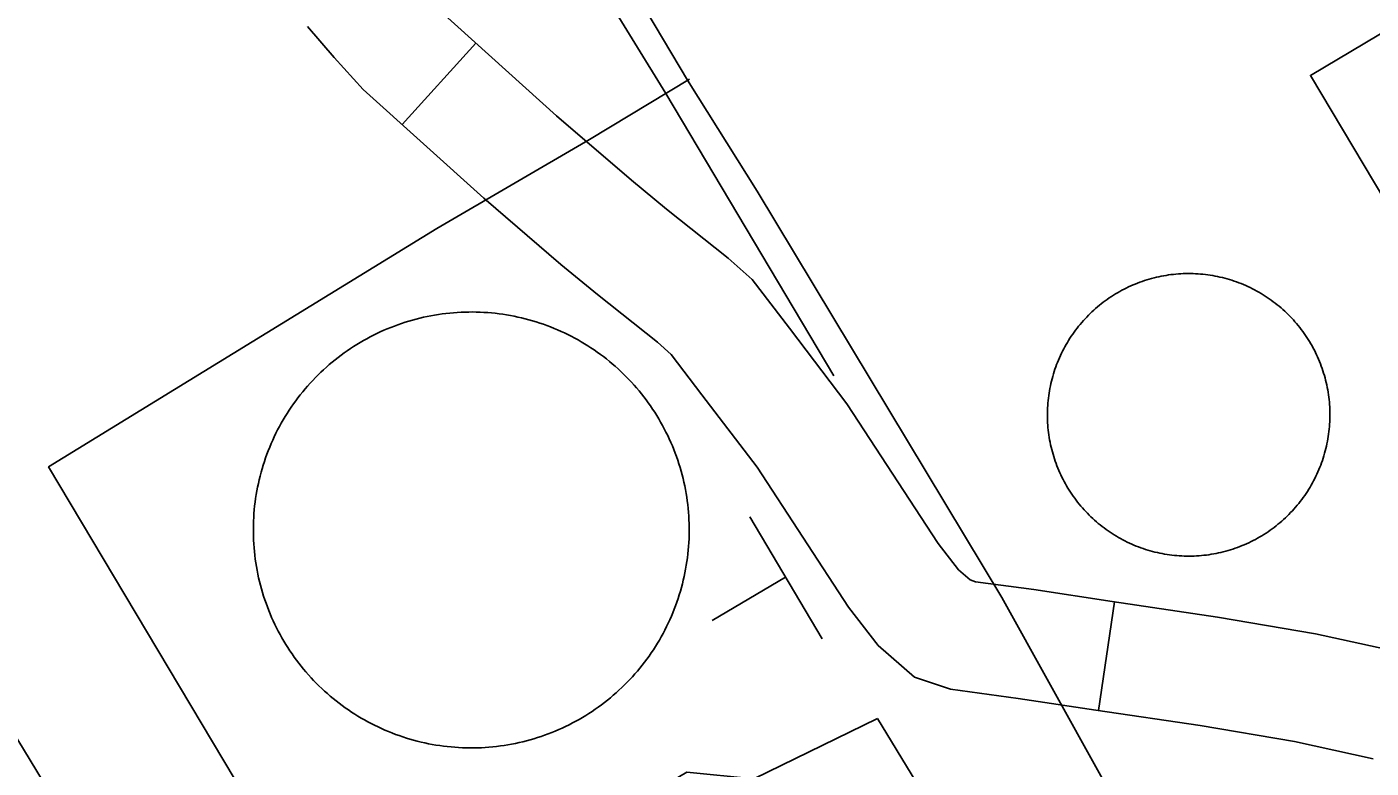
# Model space of a CAD drawing. Extents: x 3651524 to 3689615, y 505651 to 531377.
# Drawn here: x 3681465.1 to 3681832.3, y 515784.5 to 515987 of the extents above; entities that cross this region are included whole.
import ezdxf

# ---------------------------------------------------------------- set-up
doc = ezdxf.new("R2010")
doc.units = 0
for name, color, linetype in [('V-BLDG-OTLN', 7, 'Continuous'), ('V-DOMW-TANK', 7, 'Continuous'), ('V-ROAD-CNTR', 7, 'Continuous'), ('V-UTIL-LINE', 7, 'Continuous')]:
    doc.layers.add(name, color=color, linetype=linetype)

msp = doc.modelspace()

# ---------------------------------------------------------------- linework, layer by layer
at = {"layer": 'V-BLDG-OTLN'}
for points in [[(3681949.38, 515868.153), (3681897.193, 515837.052), (3681815.746, 515973.723), (3681867.935, 516004.824)], [(3681476.888, 515611.653), (3681385.105, 515764.934), (3681386.542, 515765.798), (3681335.054, 515851.148), (3681403.172, 515892.311), (3681453.709, 515806.825), (3681546.768, 515653.494)]]:
    msp.add_lwpolyline(points, close=True, dxfattribs=at)
at = {"layer": 'V-DOMW-TANK'}
for points in [[(3681764.243, 515915.034), (3681764.839, 515915.347), (3681765.441, 515915.65), (3681766.049, 515915.943), (3681766.659, 515916.223), (3681767.276, 515916.494), (3681767.899, 515916.754), (3681768.523, 515917.004), (3681769.154, 515917.241), (3681769.789, 515917.469), (3681770.426, 515917.684), (3681771.067, 515917.888), (3681771.712, 515918.083), (3681772.361, 515918.267), (3681773.012, 515918.435), (3681773.668, 515918.593), (3681774.323, 515918.745), (3681774.983, 515918.88), (3681775.644, 515919.005), (3681776.312, 515919.117), (3681776.975, 515919.222), (3681777.643, 515919.312), (3681778.311, 515919.388), (3681778.98, 515919.455), (3681779.652, 515919.51), (3681780.324, 515919.553), (3681780.998, 515919.586), (3681781.669, 515919.605), (3681782.343, 515919.613), (3681783.017, 515919.611), (3681783.691, 515919.594), (3681784.362, 515919.568), (3681785.036, 515919.529), (3681785.708, 515919.478), (3681786.378, 515919.416), (3681787.047, 515919.343), (3681787.715, 515919.257), (3681788.381, 515919.162), (3681789.046, 515919.05), (3681789.71, 515918.931), (3681790.369, 515918.798), (3681791.027, 515918.652), (3681791.682, 515918.499), (3681792.335, 515918.333), (3681792.984, 515918.155), (3681793.632, 515917.966), (3681794.275, 515917.766), (3681794.914, 515917.555), (3681795.549, 515917.331), (3681796.181, 515917.098), (3681796.808, 515916.854), (3681797.431, 515916.598), (3681798.047, 515916.332), (3681798.664, 515916.056), (3681799.27, 515915.767), (3681799.876, 515915.468), (3681800.474, 515915.158), (3681801.068, 515914.839), (3681801.656, 515914.511), (3681802.237, 515914.171), (3681802.811, 515913.821), (3681803.38, 515913.461), (3681803.943, 515913.09), (3681804.5, 515912.711), (3681805.049, 515912.322), (3681805.592, 515911.923), (3681806.129, 515911.515), (3681806.657, 515911.097), (3681807.177, 515910.671), (3681807.691, 515910.235), (3681808.197, 515909.791), (3681808.697, 515909.338), (3681809.186, 515908.875), (3681809.667, 515908.406), (3681810.141, 515907.927), (3681810.605, 515907.44), (3681811.062, 515906.946), (3681811.511, 515906.442), (3681811.951, 515905.932), (3681812.381, 515905.412), (3681812.801, 515904.888), (3681813.213, 515904.355), (3681813.614, 515903.815), (3681814.009, 515903.268), (3681814.392, 515902.715), (3681814.765, 515902.154), (3681815.129, 515901.586), (3681815.484, 515901.015), (3681815.828, 515900.435), (3681816.162, 515899.85), (3681816.483, 515899.26), (3681816.797, 515898.664), (3681817.1, 515898.062), (3681817.393, 515897.454), (3681817.673, 515896.843), (3681817.943, 515896.227), (3681818.204, 515895.604), (3681818.453, 515894.98), (3681818.691, 515894.349), (3681818.918, 515893.714), (3681819.133, 515893.077)], [(3681743.908, 515882.241), (3681743.935, 515882.913), (3681743.974, 515883.587), (3681744.023, 515884.256), (3681744.086, 515884.928), (3681744.16, 515885.598), (3681744.246, 515886.265), (3681744.34, 515886.931), (3681744.451, 515887.597), (3681744.572, 515888.258), (3681744.705, 515888.92), (3681744.85, 515889.577), (3681745.002, 515890.232), (3681745.17, 515890.886), (3681745.346, 515891.535), (3681745.536, 515892.182), (3681745.737, 515892.823), (3681745.948, 515893.464), (3681746.171, 515894.099), (3681746.405, 515894.73), (3681746.648, 515895.358), (3681746.904, 515895.981), (3681747.171, 515896.6), (3681747.447, 515897.212), (3681747.736, 515897.822), (3681748.035, 515898.426), (3681748.342, 515899.024), (3681748.662, 515899.618), (3681748.991, 515900.204), (3681749.331, 515900.786), (3681749.682, 515901.361), (3681750.042, 515901.93), (3681750.411, 515902.494), (3681750.792, 515903.051), (3681751.181, 515903.6), (3681751.578, 515904.142), (3681751.988, 515904.679), (3681752.405, 515905.207), (3681752.831, 515905.727), (3681753.268, 515906.241), (3681753.712, 515906.747), (3681754.165, 515907.245), (3681754.627, 515907.737), (3681755.096, 515908.218), (3681755.576, 515908.691), (3681756.063, 515909.156), (3681756.557, 515909.613), (3681757.061, 515910.061), (3681757.57, 515910.501), (3681758.091, 515910.931), (3681758.615, 515911.351), (3681759.147, 515911.763), (3681759.688, 515912.166), (3681760.235, 515912.56), (3681760.788, 515912.943), (3681761.349, 515913.317), (3681761.916, 515913.68), (3681762.488, 515914.034), (3681763.067, 515914.378), (3681763.653, 515914.712), (3681764.243, 515915.034)], [(3681552.654, 515898.543), (3681553.514, 515899.127), (3681554.386, 515899.694), (3681555.263, 515900.247), (3681556.152, 515900.786), (3681557.051, 515901.308), (3681557.958, 515901.814), (3681558.873, 515902.305), (3681559.797, 515902.778), (3681560.731, 515903.235), (3681561.671, 515903.679), (3681562.617, 515904.103), (3681563.574, 515904.513), (3681564.536, 515904.904), (3681565.505, 515905.281), (3681566.48, 515905.637), (3681567.461, 515905.981), (3681568.448, 515906.303), (3681569.441, 515906.61), (3681570.439, 515906.899), (3681571.44, 515907.171), (3681572.448, 515907.425), (3681573.459, 515907.663), (3681574.475, 515907.882), (3681575.495, 515908.083), (3681576.517, 515908.265), (3681577.543, 515908.431), (3681578.571, 515908.578), (3681579.601, 515908.709), (3681580.636, 515908.82), (3681581.67, 515908.914), (3681582.706, 515908.99), (3681583.742, 515909.047), (3681584.781, 515909.086), (3681585.819, 515909.107), (3681586.857, 515909.113), (3681587.898, 515909.094), (3681588.936, 515909.062), (3681589.972, 515909.01), (3681591.009, 515908.941), (3681592.045, 515908.855), (3681593.079, 515908.748), (3681594.109, 515908.625), (3681595.139, 515908.484), (3681596.166, 515908.324), (3681597.19, 515908.146), (3681598.209, 515907.952), (3681599.227, 515907.741), (3681600.239, 515907.507), (3681601.249, 515907.259), (3681602.252, 515906.995), (3681603.252, 515906.708), (3681604.247, 515906.409), (3681605.236, 515906.09), (3681606.219, 515905.754), (3681607.196, 515905.402), (3681608.167, 515905.033), (3681609.131, 515904.646), (3681610.088, 515904.243), (3681611.038, 515903.825), (3681611.982, 515903.385), (3681612.916, 515902.934), (3681613.844, 515902.465), (3681614.763, 515901.982), (3681615.673, 515901.48), (3681616.574, 515900.964), (3681617.467, 515900.431), (3681618.352, 515899.882), (3681619.222, 515899.319), (3681620.084, 515898.742), (3681620.938, 515898.148), (3681621.778, 515897.54), (3681622.611, 515896.917), (3681623.433, 515896.28), (3681624.242, 515895.629), (3681625.038, 515894.963), (3681625.825, 515894.283), (3681626.599, 515893.591), (3681627.361, 515892.884), (3681628.11, 515892.164), (3681628.845, 515891.432), (3681629.57, 515890.687), (3681630.281, 515889.929), (3681630.979, 515889.159), (3681631.664, 515888.377), (3681632.333, 515887.582), (3681632.991, 515886.777), (3681633.632, 515885.96), (3681634.26, 515885.133), (3681634.873, 515884.293), (3681635.471, 515883.445), (3681636.054, 515882.585), (3681636.624, 515881.715), (3681637.177, 515880.836), (3681637.713, 515879.945), (3681638.236, 515879.048), (3681638.741, 515878.141), (3681639.233, 515877.225), (3681639.706, 515876.302), (3681640.165, 515875.37), (3681640.607, 515874.428)], [(3681527.187, 515844.74), (3681527.113, 515845.776), (3681527.056, 515846.813), (3681527.015, 515847.851), (3681526.994, 515848.889), (3681526.992, 515849.928), (3681527.007, 515850.968), (3681527.041, 515852.006), (3681527.091, 515853.043), (3681527.16, 515854.081), (3681527.25, 515855.115), (3681527.353, 515856.152), (3681527.478, 515857.18), (3681527.619, 515858.21), (3681527.779, 515859.236), (3681527.955, 515860.26), (3681528.151, 515861.278), (3681528.364, 515862.298), (3681528.594, 515863.309), (3681528.842, 515864.319), (3681529.108, 515865.322), (3681529.393, 515866.322), (3681529.696, 515867.317), (3681530.011, 515868.306), (3681530.347, 515869.289), (3681530.699, 515870.266), (3681531.068, 515871.237), (3681531.455, 515872.202), (3681531.858, 515873.16), (3681532.278, 515874.11), (3681532.714, 515875.053), (3681533.167, 515875.988), (3681533.634, 515876.916), (3681534.119, 515877.834), (3681534.621, 515878.745), (3681535.137, 515879.646), (3681535.67, 515880.537), (3681536.219, 515881.42), (3681536.782, 515882.294), (3681537.359, 515883.156), (3681537.955, 515884.008), (3681538.561, 515884.852), (3681539.184, 515885.684), (3681539.821, 515886.503), (3681540.472, 515887.314), (3681541.138, 515888.111), (3681541.818, 515888.897), (3681542.51, 515889.671), (3681543.217, 515890.433), (3681543.935, 515891.183), (3681544.669, 515891.92), (3681545.414, 515892.643), (3681546.172, 515893.353), (3681546.942, 515894.054), (3681547.722, 515894.736), (3681548.517, 515895.406), (3681549.322, 515896.061), (3681550.139, 515896.704), (3681550.966, 515897.331), (3681551.806, 515897.945), (3681552.654, 515898.543)], [(3681819.133, 515893.077), (3681819.338, 515892.436), (3681819.531, 515891.791), (3681819.713, 515891.142), (3681819.885, 515890.49), (3681820.045, 515889.835), (3681820.192, 515889.18), (3681820.329, 515888.52), (3681820.454, 515887.859), (3681820.567, 515887.195), (3681820.669, 515886.527), (3681820.759, 515885.86), (3681820.837, 515885.192), (3681820.905, 515884.522), (3681820.96, 515883.851), (3681821.003, 515883.179), (3681821.034, 515882.505), (3681821.054, 515881.833), (3681821.063, 515881.16), (3681821.058, 515880.486), (3681821.044, 515879.812), (3681821.017, 515879.14), (3681820.979, 515878.467), (3681820.927, 515877.795), (3681820.866, 515877.125), (3681820.792, 515876.455), (3681820.706, 515875.788), (3681820.608, 515875.12), (3681820.499, 515874.457), (3681820.379, 515873.793), (3681820.247, 515873.134), (3681820.104, 515872.476), (3681819.948, 515871.821), (3681819.783, 515871.167), (3681819.604, 515870.518), (3681819.416, 515869.871), (3681819.215, 515869.228), (3681819.004, 515868.589), (3681818.781, 515867.954), (3681818.548, 515867.321), (3681818.302, 515866.695), (3681818.046, 515866.072), (3681817.78, 515865.456), (3681817.503, 515864.839), (3681817.214, 515864.233), (3681816.917, 515863.627), (3681816.608, 515863.029), (3681816.289, 515862.435), (3681815.959, 515861.847), (3681815.619, 515861.265), (3681815.269, 515860.69), (3681814.91, 515860.121), (3681814.542, 515859.559), (3681814.161, 515859.002), (3681813.772, 515858.453), (3681813.372, 515857.911), (3681812.965, 515857.374), (3681812.547, 515856.846), (3681812.119, 515856.324), (3681811.685, 515855.812), (3681811.24, 515855.306), (3681810.786, 515854.806), (3681810.325, 515854.317), (3681809.854, 515853.835), (3681809.375, 515853.36), (3681808.889, 515852.895), (3681808.394, 515852.438), (3681807.888, 515851.99), (3681807.38, 515851.552), (3681806.862, 515851.122), (3681806.335, 515850.7), (3681805.801, 515850.288), (3681805.264, 515849.889), (3681804.715, 515849.493), (3681804.16, 515849.11), (3681803.603, 515848.736), (3681803.036, 515848.373), (3681802.461, 515848.019), (3681801.883, 515847.675), (3681801.301, 515847.341), (3681800.707, 515847.017), (3681800.112, 515846.704), (3681799.511, 515846.403), (3681798.903, 515846.11), (3681798.291, 515845.83), (3681797.674, 515845.557), (3681797.054, 515845.299), (3681796.427, 515845.049), (3681795.796, 515844.812), (3681795.164, 515844.584), (3681794.525, 515844.367), (3681793.884, 515844.165), (3681793.238, 515843.97), (3681792.589, 515843.788), (3681791.938, 515843.618), (3681791.285, 515843.458), (3681790.627, 515843.309), (3681789.966, 515843.173), (3681789.306, 515843.048), (3681788.643, 515842.934), (3681787.977, 515842.833)], [(3681787.977, 515842.833), (3681787.309, 515842.743), (3681786.64, 515842.663), (3681785.97, 515842.598), (3681785.298, 515842.543), (3681784.627, 515842.497), (3681783.955, 515842.467), (3681783.281, 515842.446), (3681782.607, 515842.438), (3681781.933, 515842.442), (3681781.262, 515842.457), (3681780.588, 515842.485), (3681779.916, 515842.524), (3681779.244, 515842.573), (3681778.573, 515842.637), (3681777.903, 515842.71), (3681777.235, 515842.797), (3681776.57, 515842.893), (3681775.904, 515843.001), (3681775.243, 515843.122), (3681774.579, 515843.253), (3681773.926, 515843.399), (3681773.266, 515843.552), (3681772.615, 515843.718), (3681771.966, 515843.896), (3681771.321, 515844.087), (3681770.678, 515844.285), (3681770.037, 515844.498), (3681769.402, 515844.72), (3681768.771, 515844.953), (3681768.142, 515845.199), (3681767.52, 515845.455), (3681766.901, 515845.721), (3681766.287, 515845.998), (3681765.678, 515846.286), (3681765.074, 515846.583), (3681764.476, 515846.893), (3681763.884, 515847.212), (3681763.297, 515847.542), (3681762.715, 515847.882), (3681762.14, 515848.232), (3681761.57, 515848.592), (3681761.007, 515848.961), (3681760.45, 515849.34), (3681759.901, 515849.731), (3681759.358, 515850.128), (3681758.824, 515850.538), (3681758.293, 515850.954), (3681757.773, 515851.382), (3681757.259, 515851.816), (3681756.753, 515852.26), (3681756.256, 515852.715), (3681755.766, 515853.176), (3681755.283, 515853.647), (3681754.808, 515854.126), (3681754.345, 515854.611), (3681753.888, 515855.105), (3681753.44, 515855.611), (3681753.001, 515856.119), (3681752.571, 515856.639), (3681752.149, 515857.165), (3681751.736, 515857.698), (3681751.336, 515858.236), (3681750.943, 515858.785), (3681750.558, 515859.338), (3681750.185, 515859.899), (3681749.821, 515860.465), (3681749.469, 515861.038), (3681749.125, 515861.618), (3681748.791, 515862.201), (3681748.467, 515862.793), (3681748.154, 515863.389), (3681747.851, 515863.991), (3681747.56, 515864.597), (3681747.277, 515865.21), (3681747.007, 515865.826), (3681746.747, 515866.447), (3681746.499, 515867.073), (3681746.261, 515867.704), (3681746.034, 515868.337), (3681745.817, 515868.976), (3681745.612, 515869.617), (3681745.42, 515870.262), (3681745.235, 515870.909), (3681745.067, 515871.563), (3681744.908, 515872.216), (3681744.758, 515872.873), (3681744.623, 515873.533), (3681744.498, 515874.194), (3681744.383, 515874.858), (3681744.281, 515875.524), (3681744.195, 515876.191), (3681744.113, 515876.861), (3681744.048, 515877.533), (3681743.992, 515878.202), (3681743.947, 515878.872), (3681743.916, 515879.546), (3681743.896, 515880.22), (3681743.888, 515880.893), (3681743.892, 515881.567), (3681743.908, 515882.241)], [(3681640.607, 515874.428), (3681641.033, 515873.482), (3681641.441, 515872.525), (3681641.834, 515871.563), (3681642.209, 515870.594), (3681642.567, 515869.619), (3681642.907, 515868.638), (3681643.231, 515867.651), (3681643.538, 515866.658), (3681643.827, 515865.66), (3681644.099, 515864.659), (3681644.355, 515863.651), (3681644.59, 515862.64), (3681644.81, 515861.624), (3681645.008, 515860.604), (3681645.195, 515859.582), (3681645.361, 515858.556), (3681645.508, 515857.528), (3681645.635, 515856.498), (3681645.748, 515855.465), (3681645.842, 515854.429), (3681645.918, 515853.393), (3681645.975, 515852.357), (3681646.014, 515851.32), (3681646.036, 515850.278), (3681646.038, 515849.24), (3681646.022, 515848.201), (3681645.991, 515847.163), (3681645.94, 515846.125), (3681645.87, 515845.088), (3681645.782, 515844.054), (3681645.676, 515843.02), (3681645.553, 515841.988), (3681645.412, 515840.959), (3681645.252, 515839.931), (3681645.076, 515838.909), (3681644.879, 515837.887), (3681644.666, 515836.872), (3681644.437, 515835.858), (3681644.187, 515834.85), (3681643.921, 515833.843), (3681643.636, 515832.845), (3681643.337, 515831.852), (3681643.02, 515830.861), (3681642.686, 515829.88), (3681642.332, 515828.901), (3681641.963, 515827.93), (3681641.576, 515826.965), (3681641.172, 515826.009), (3681640.753, 515825.059), (3681640.316, 515824.115), (3681639.864, 515823.181), (3681639.395, 515822.253), (3681638.909, 515821.333), (3681638.41, 515820.426), (3681637.891, 515819.523), (3681637.361, 515818.63), (3681636.812, 515817.747), (3681636.249, 515816.875), (3681635.671, 515816.013), (3681635.078, 515815.159), (3681634.469, 515814.317), (3681633.847, 515813.486), (3681633.21, 515812.664), (3681632.558, 515811.855), (3681631.893, 515811.059), (3681631.213, 515810.272), (3681630.521, 515809.498), (3681629.814, 515808.734), (3681629.095, 515807.987), (3681628.362, 515807.249), (3681627.617, 515806.526), (3681626.859, 515805.812), (3681626.089, 515805.117), (3681625.307, 515804.433), (3681624.514, 515803.764), (3681623.707, 515803.106), (3681622.892, 515802.465), (3681622.062, 515801.837), (3681621.225, 515801.224), (3681620.375, 515800.626), (3681619.515, 515800.042), (3681618.646, 515799.473), (3681617.766, 515798.92), (3681616.877, 515798.384), (3681615.98, 515797.861), (3681615.073, 515797.355), (3681614.157, 515796.864), (3681613.232, 515796.391), (3681612.3, 515795.932), (3681611.36, 515795.49), (3681610.411, 515795.064), (3681609.457, 515794.656), (3681608.494, 515794.263), (3681607.524, 515793.888), (3681606.551, 515793.53), (3681605.57, 515793.19), (3681604.583, 515792.864), (3681603.587, 515792.559), (3681602.592, 515792.268), (3681601.589, 515791.998)], [(3681601.589, 515791.998), (3681600.583, 515791.742), (3681599.571, 515791.506), (3681598.556, 515791.287), (3681597.534, 515791.087), (3681596.514, 515790.904), (3681595.488, 515790.736), (3681594.46, 515790.589), (3681593.429, 515790.46), (3681592.395, 515790.347), (3681591.361, 515790.255), (3681590.325, 515790.179), (3681589.288, 515790.122), (3681588.25, 515790.083), (3681587.212, 515790.061), (3681586.171, 515790.058), (3681585.133, 515790.073), (3681584.095, 515790.106), (3681583.056, 515790.159), (3681582.02, 515790.226), (3681580.984, 515790.314), (3681579.952, 515790.421), (3681578.919, 515790.546), (3681577.891, 515790.685), (3681576.865, 515790.845), (3681575.841, 515791.023), (3681574.821, 515791.218), (3681573.803, 515791.431), (3681572.792, 515791.662), (3681571.782, 515791.91), (3681570.779, 515792.176), (3681569.779, 515792.459), (3681568.784, 515792.76), (3681567.795, 515793.077), (3681566.812, 515793.413), (3681565.835, 515793.767), (3681564.864, 515794.136), (3681563.899, 515794.521), (3681562.941, 515794.925), (3681561.991, 515795.344), (3681561.048, 515795.781), (3681560.113, 515796.233), (3681559.185, 515796.702), (3681558.267, 515797.188), (3681557.358, 515797.689), (3681556.457, 515798.205), (3681555.564, 515798.738), (3681554.681, 515799.285), (3681553.809, 515799.85), (3681552.945, 515800.427), (3681552.093, 515801.021), (3681551.251, 515801.63), (3681550.417, 515802.252), (3681549.598, 515802.889), (3681548.789, 515803.54), (3681547.99, 515804.206), (3681547.204, 515804.886), (3681546.432, 515805.578), (3681545.67, 515806.285), (3681544.92, 515807.004), (3681544.183, 515807.737), (3681543.458, 515808.482), (3681542.748, 515809.24), (3681542.051, 515810.01), (3681541.367, 515810.794), (3681540.695, 515811.585), (3681540.04, 515812.39), (3681539.399, 515813.207), (3681538.77, 515814.036), (3681538.158, 515814.874), (3681537.56, 515815.724), (3681536.976, 515816.582), (3681536.407, 515817.453), (3681535.854, 515818.333), (3681535.317, 515819.222), (3681534.795, 515820.119), (3681534.287, 515821.026), (3681533.798, 515821.942), (3681533.323, 515822.867), (3681532.866, 515823.799), (3681532.424, 515824.739), (3681531.998, 515825.688), (3681531.59, 515826.642), (3681531.197, 515827.604), (3681530.822, 515828.573), (3681530.464, 515829.548), (3681530.122, 515830.531), (3681529.798, 515831.52), (3681529.493, 515832.509), (3681529.202, 515833.507), (3681528.932, 515834.51), (3681528.676, 515835.518), (3681528.442, 515836.53), (3681528.221, 515837.545), (3681528.02, 515838.563), (3681527.836, 515839.587), (3681527.67, 515840.615), (3681527.523, 515841.641), (3681527.394, 515842.67), (3681527.281, 515843.704), (3681527.187, 515844.74)]]:
    msp.add_lwpolyline(points, dxfattribs=at)
at = {"layer": 'V-ROAD-CNTR'}
for p, q in [((3681587.751, 515982.567), (3681567.657, 515960.291)), ((3681762.241, 515829.919), (3681757.878, 515800.238))]:
    msp.add_line(p, q, dxfattribs=at)
for points in [[(3681578.218, 515991.167), (3681609.817, 515962.662), (3681630.247, 515945.073), (3681639.825, 515937.234), (3681656.698, 515923.834), (3681663.258, 515917.971), (3681673.399, 515904.713), (3681689.129, 515883.993), (3681714.035, 515845.927), (3681719.594, 515838.709), (3681722.749, 515835.952), (3681724.278, 515835.442), (3681740.139, 515833.285), (3681761.596, 515830.014), (3681790.32, 515825.791), (3681817.11, 515821.225), (3681839.228, 515816.398)], [(3681541.746, 515987.038), (3681549.097, 515978.608), (3681557.014, 515969.891), (3681589.981, 515940.154), (3681610.957, 515922.095), (3681620.995, 515913.878), (3681637.358, 515900.884), (3681641.152, 515897.493), (3681649.537, 515886.529), (3681664.601, 515866.689), (3681689.563, 515828.537), (3681697.628, 515818.065), (3681707.547, 515809.394), (3681717.458, 515806.094), (3681735.857, 515803.591), (3681757.154, 515800.344), (3681785.618, 515796.159), (3681811.388, 515791.767), (3681832.838, 515787.086)]]:
    msp.add_lwpolyline(points, dxfattribs=at)
at = {"layer": 'V-UTIL-LINE'}
for p, q in [((3681618.796, 515956.26), (3681646.088, 515972.707)), ((3681577.113, 515931.928), (3681618.796, 515956.26)), ((3681682.337, 515819.814), (3681662.629, 515853.209)), ((3681672.386, 515836.677), (3681652.293, 515824.852))]:
    msp.add_line(p, q, dxfattribs=at)
for points in [[(3681612.791, 516012.484), (3681639.645, 515968.824), (3681685.589, 515891.709)], [(3681634.473, 515991.057), (3681645.604, 515972.416), (3681664.579, 515942.094)], [(3681664.579, 515942.094), (3681731.454, 515831.094), (3681772.238, 515757.639)], [(3681577.113, 515931.928), (3681471.086, 515866.822), (3681554.677, 515726.583), (3681639.763, 515584.443), (3681641.258, 515582.95), (3681642.616, 515583.63), (3681650.218, 515588.388), (3681651.984, 515588.658), (3681654.429, 515586.624), (3681657.284, 515581.328), (3681646.696, 515575.076), (3681712.347, 515463.21), (3681707.593, 515460.355)], [(3681697.503, 515798.091), (3681663.696, 515781.641), (3681645.363, 515783.396), (3681600.7, 515757.028), (3681600.157, 515754.991), (3681601.787, 515752.14), (3681601.652, 515750.374), (3681586.99, 515742.217), (3681572.175, 515767.604), (3681570.953, 515767.061), (3681562.673, 515762.439), (3681574.09, 515740.988), (3681553.387, 515728.747)], [(3681751.342, 515680.105), (3681737.207, 515703.727), (3681743.173, 515723.015), (3681697.503, 515798.091)]]:
    msp.add_lwpolyline(points, dxfattribs=at)

doc.saveas('drawing.dxf')
